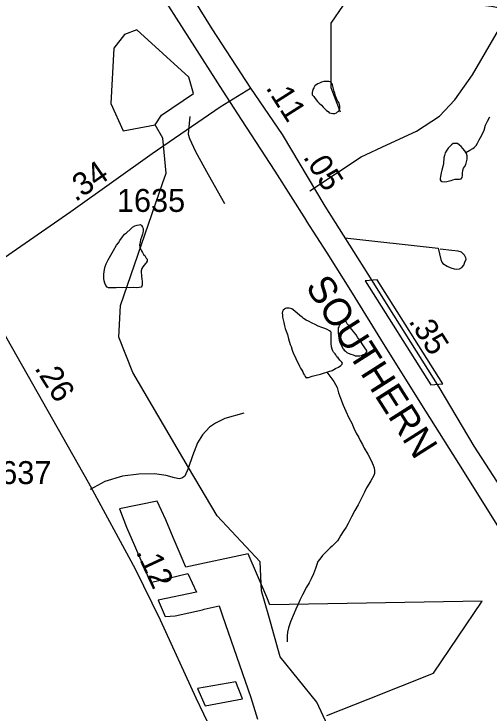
# Model space of a CAD drawing. Extents: x 2001466 to 2224147, y 644118 to 847247.
# Drawn here: x 2047181 to 2049769, y 759471 to 763279 of the extents above; entities that cross this region are included whole.
import ezdxf

# ---------------------------------------------------------------- set-up
doc = ezdxf.new("R2010")
doc.units = 0
for name, color, linetype in [('Exist Boundary Political City Limit New Hole', 7, 'Continuous'), ('Exist Hydrographic Misc Water Feature', 7, 'Continuous'), ('Exist Railroad Mainline', 7, 'Continuous'), ('Exist Railroad Mainline Label', 7, 'Continuous'), ('Exist Road Non-System Type 51', 7, 'Continuous'), ('Exist Road Primary NC Attributed', 7, 'Continuous'), ('Exist Road Primary NC Service Mileage Hundredths English Label', 7, 'Continuous'), ('Exist Road Secondary Mileage Hundredths English Label', 7, 'Continuous'), ('Exist Road Secondary Type 51 Attributed', 7, 'Continuous'), ('Exist Road Secondary Type 51 Number Label', 7, 'Continuous'), ('Map Preparation Boundary City Limit Buffer Line', 7, 'Continuous')]:
    doc.layers.add(name, color=color, linetype=linetype)

msp = doc.modelspace()

# ---------------------------------------------------------------- linework, layer by layer
at = {"layer": 'Exist Boundary Political City Limit New Hole'}
for points in [[(2049517.5, 761264.1), (2049159.4, 761831.6), (2049094.9, 761826.2), (2049452.9, 761258.8), (2049517.5, 761264.1)], [(2048007.8, 760524.4), (2047962.2, 760625.1), (2047755.5, 760582.8), (2047795.2, 760483.3), (2047838.4, 760383.3), (2047883.1, 760279), (2047925.1, 760181.5), (2048129, 760230.9), (2048175.8, 760128.9), (2047966.1, 760086.1), (2048005, 759996.1), (2048058.6, 760000), (2048207.6, 760033.6), (2048218.2, 760036), (2048298.8, 760054.2), (2048317.2, 760000), (2048471.5, 759555.8), (2048507.6, 759437.8)], [(2048885.5, 759457.9), (2049110.8, 759546.8), (2049466.9, 759687.5), (2049731.5, 760080.8), (2048575.8, 760060.9), (2048558.1, 760101.8), (2048456.4, 760338.4), (2048117, 760266), (2048091.5, 760326.4), (2048049.2, 760426.4), (2048007.8, 760524.4)], [(2048427, 759547.7), (2048389.6, 759640.9), (2048181.9, 759605.2), (2048223.1, 759510.5), (2048427, 759547.7)]]:
    msp.add_lwpolyline(points, dxfattribs=at)
at = {"layer": 'Exist Hydrographic Misc Water Feature'}
for points in [[(2050050.7, 763268), (2049782, 763320.5), (2049124, 763396.3), (2048974.1, 763327.2), (2048908.1, 763230.1), (2048908.1, 762879), (2048959.2, 762746.7)], [(2047951.1, 762675.5), (2047984.1, 762727.3), (2048159, 762845.2), (2048133, 762934.2), (2047850, 763192.7), (2047783.2, 763167.8), (2047725.2, 763093.5), (2047709.2, 762792.1), (2047776, 762643), (2047951.1, 762675.5)], [(2048846.4, 762903.2), (2048836.3, 762899.4), (2048828.1, 762893.4), (2048820.3, 762887.3), (2048814.4, 762877.2), (2048810.1, 762867.3), (2048806.2, 762851.3), (2048806.2, 762839.1), (2048814.4, 762829.3), (2048822.6, 762819.2), (2048834.3, 762803.2), (2048844.1, 762793.2), (2048856.4, 762783.2), (2048866.3, 762771.1), (2048876.3, 762761.5), (2048884.7, 762753.4), (2048892.5, 762747.3), (2048898.5, 762741.5), (2048908.7, 762739.6), (2048918.6, 762737.3), (2048928.4, 762737.4), (2048938.4, 762741.6), (2048944.6, 762745.5), (2048950.7, 762749.4), (2048952.6, 762757.7), (2048956.5, 762765.6), (2048956.1, 762779.4), (2048952.6, 762793.3), (2048946.2, 762803.6), (2048938.2, 762819.5), (2048932.5, 762833.3), (2048928.4, 762847.3), (2048926.1, 762857.4), (2048922.2, 762871.4), (2048920.2, 762879.4), (2048918.1, 762885.4), (2048916.5, 762893.4), (2048914, 762899.4), (2048909.9, 762905.3), (2048903.8, 762909.5), (2048896.2, 762911.4), (2048886.4, 762911.3), (2048870.2, 762911.3), (2048856, 762907.4), (2048846.4, 762903.2)], [(2049642.6, 762524.8), (2049664.5, 762536.9), (2049680.7, 762547), (2049688.9, 762552.7), (2049698.8, 762562.9), (2049706.6, 762575.1), (2049716.4, 762593.1), (2049730.6, 762618.9), (2049742.5, 762646.8), (2049750.7, 762673.1), (2049760.3, 762695.2), (2049774.4, 762719)], [(2047990.8, 762355.8), (2048010.2, 762411.8), (2047992.1, 762602.5), (2047951.1, 762675.5)], [(2049642.6, 762524.8), (2049636.6, 762533), (2049626.6, 762546.7), (2049617, 762556.7), (2049609, 762564.8), (2049596.7, 762572.8), (2049584.6, 762574.5), (2049574.5, 762572.9), (2049564.7, 762566.7), (2049546.6, 762548.7), (2049538.6, 762536.5), (2049530.4, 762522.7), (2049526.9, 762508.7), (2049522.8, 762494.7), (2049520.8, 762464.6), (2049516.9, 762448.5), (2049513, 762428.4), (2049509.1, 762414.4), (2049507.1, 762404.6), (2049505, 762392.7), (2049502.7, 762384.6), (2049503.2, 762376.4), (2049507.3, 762370.5), (2049513, 762366.8), (2049524.9, 762364.5), (2049538.8, 762366.5), (2049553.2, 762370.8), (2049562.8, 762372.6), (2049571.2, 762376.6), (2049585, 762378.6), (2049597.1, 762378.8), (2049609, 762378.6), (2049617, 762380.6), (2049622.9, 762388.6), (2049625, 762398.9), (2049624.8, 762412.7), (2049627.2, 762426.9), (2049630.9, 762439), (2049634.8, 762446.9), (2049642.6, 762459.1), (2049646.9, 762474.6), (2049650.6, 762488.7), (2049650.6, 762506.9), (2049646.7, 762518.9), (2049642.6, 762524.8)], [(2048132.6, 760809.5), (2047828.1, 761326.2), (2047753, 761518), (2047761, 761691.8), (2047990.8, 762355.8)], [(2047738.1, 761787.4), (2047706.1, 761787.3), (2047696.4, 761787.2), (2047688.2, 761791.3), (2047682.3, 761799.5), (2047676.6, 761813.3), (2047672, 761825.3), (2047670.4, 761837.4), (2047670.2, 761849.2), (2047670, 761861.4), (2047672.5, 761875.2), (2047674.3, 761887.1), (2047678.4, 761903.1), (2047684.1, 761917.3), (2047694.2, 761939.2), (2047715.7, 761977.3), (2047723.9, 761991.1), (2047739.7, 762019.5), (2047750.2, 762033.4), (2047757.8, 762045.2), (2047772.1, 762065.4), (2047783.8, 762079.4), (2047794.1, 762087.2), (2047815.6, 762107.4), (2047827.5, 762117.4), (2047840, 762125.6), (2047851.7, 762129.5), (2047863.8, 762131.3), (2047869.9, 762131.6), (2047875.5, 762127.5), (2047882, 762117.6)], [(2047882, 762117.6), (2047885.5, 762111.4), (2047885.5, 762103.7), (2047885.9, 762097.6), (2047883.7, 762087.8), (2047882, 762079.5), (2047875.9, 762063.8), (2047869.7, 762049.7), (2047867.9, 762035.8), (2047866, 762019.5), (2047867.7, 762009.5), (2047869.9, 761999.4), (2047875.9, 761989.5), (2047881.8, 761979.7), (2047887.8, 761969.5), (2047894.1, 761963.7), (2047897.8, 761955.8), (2047901.9, 761949.5), (2047906, 761943.6), (2047906, 761935.5), (2047906.2, 761931.8), (2047902.3, 761923.5), (2047897.8, 761919.7), (2047890, 761911.6), (2047884.1, 761901.5), (2047878.1, 761893.5), (2047874, 761879.5), (2047874.2, 761869.7), (2047876.5, 761857.6), (2047876.5, 761847.5), (2047878.1, 761837.5), (2047880.4, 761819.7), (2047880.2, 761811.6), (2047880.2, 761801.5), (2047878.3, 761795.7), (2047874.2, 761791.4), (2047864.2, 761789.7), (2047848.2, 761787.7), (2047832.4, 761789.7), (2047812.5, 761787.4), (2047792.4, 761789.7), (2047772.5, 761787.4), (2047752.4, 761789.3), (2047738.1, 761787.4)], [(2048885.1, 761327.8), (2048897.2, 761331.6), (2048914.7, 761337.5), (2048932.9, 761347.7), (2048948.9, 761355.8), (2048961.2, 761363.7), (2048969, 761371.9), (2048971, 761377.6), (2048966.7, 761381.9), (2048956.9, 761393.6), (2048946.9, 761405.6), (2048940.7, 761411.8), (2048934.8, 761421.6), (2048931.1, 761427.5), (2048922.9, 761437.6), (2048918.8, 761443.5), (2048914.9, 761453.5), (2048910.6, 761465.5), (2048908.9, 761483.6), (2048908.9, 761503.5), (2048908.5, 761519.8), (2048908.9, 761529.4), (2048908.7, 761543.6), (2048906.9, 761547.6), (2048900.5, 761553.4), (2048888.4, 761559.7), (2048874.5, 761565.5), (2048858.5, 761571.5), (2048838.6, 761579.4), (2048822.6, 761587.5), (2048806.4, 761595.3), (2048786.3, 761605.2), (2048772.6, 761611.4), (2048758.4, 761621.2), (2048750.6, 761627.3), (2048738.5, 761637.2), (2048724.4, 761649.1), (2048712.5, 761659), (2048702.4, 761667), (2048694.4, 761673.1), (2048688.5, 761675.2), (2048680.7, 761677.2), (2048672.5, 761677.2), (2048666.5, 761677.3), (2048660.4, 761675), (2048654.4, 761671), (2048648.5, 761665.1), (2048644.4, 761659.2), (2048642.4, 761648.9), (2048644.4, 761640.9), (2048644.2, 761627.2), (2048648.3, 761613.2), (2048650.6, 761599), (2048654.9, 761580.9), (2048658.6, 761565), (2048664.7, 761551), (2048670.6, 761533.1), (2048676.8, 761509), (2048686.6, 761479.2), (2048690.7, 761467.2), (2048696.7, 761447.2), (2048704.9, 761427.3), (2048712.9, 761411.1), (2048720.9, 761393.2), (2048730.7, 761373.5), (2048736.9, 761361.2), (2048742.8, 761349.4), (2048749.4, 761339.4), (2048755.3, 761329.2), (2048759, 761319.3), (2048763.3, 761311.3), (2048767, 761303.5), (2048773.4, 761297.3), (2048777.1, 761299.5), (2048785.1, 761299.5), (2048805.2, 761305.4), (2048827.1, 761311.4), (2048851.1, 761317.5), (2048872.8, 761323.5), (2048885.1, 761327.8)], [(2048951, 761513.7), (2048952.8, 761501.7), (2048956.7, 761491.8), (2048960.8, 761481.8), (2048968.8, 761465.6), (2048973.1, 761457.6), (2048976.6, 761453.8), (2048980.7, 761447.9), (2048986.8, 761441.7), (2048994.8, 761435.6), (2049002.6, 761431.6), (2049016.6, 761425.8), (2049028.7, 761422), (2049040.8, 761417.7), (2049051, 761417.8), (2049064.6, 761417.8), (2049074.8, 761417.9), (2049080.5, 761421.8), (2049091, 761426), (2049098.8, 761432.1), (2049102.7, 761437.9), (2049103.1, 761441.9), (2049101.1, 761447.9), (2049092.9, 761459.7), (2049078.7, 761481.8), (2049066.8, 761499.8), (2049054.5, 761515.9), (2049044.9, 761531.9), (2049036.7, 761541.7), (2049030.5, 761549.9), (2049022.3, 761559.7), (2049012.9, 761571.7), (2049006.5, 761579.9), (2049000.6, 761587.7), (2048996.7, 761591.6), (2048990.7, 761601.8), (2048986.2, 761605.7), (2048982.3, 761605.9), (2048978.6, 761605.7), (2048974.3, 761603.9), (2048970.6, 761599.6), (2048962.4, 761595.5), (2048956.5, 761587.5), (2048952.4, 761581.6), (2048950.5, 761575.8), (2048948.3, 761569.7), (2048946.6, 761561.8), (2048946.6, 761551.7), (2048946.6, 761541.5), (2048948.5, 761527.9), (2048951, 761513.7)], [(2048885.1, 761327.8), (2048923.1, 761277.8), (2048941.1, 761243.8), (2048949.3, 761215.8), (2048959.6, 761185.8), (2048975.4, 761147.7), (2048989.5, 761116), (2049005.7, 761079.9), (2049021.5, 761049.9), (2049033.4, 761022.1), (2049045.7, 760995.9), (2049059.4, 760971.9), (2049067.4, 760956.1), (2049079.5, 760934), (2049089.8, 760914.1), (2049109.9, 760881.9), (2049127.7, 760846), (2049137.8, 760822.1), (2049144.1, 760806.1), (2049146, 760792.1), (2049146, 760776.2), (2049142.3, 760764.2), (2049126.1, 760736.3), (2049114.2, 760718.2), (2049102.3, 760698.1), (2049090.2, 760674), (2049074.2, 760641.9), (2049056.4, 760606), (2049038.7, 760573.9), (2049020.7, 760540.1), (2049002.8, 760503.9), (2048990.5, 760483.8), (2048974.5, 760459.8), (2048962.6, 760439.8), (2048952.8, 760423.8), (2048943, 760409.9), (2048930.9, 760395.9), (2048914.9, 760379.7), (2048903, 760371.7), (2048890.9, 760357.7), (2048876.9, 760343.6), (2048862.8, 760329.5), (2048847.2, 760309.6), (2048837.2, 760295.7), (2048831, 760279.6), (2048823.2, 760257.7), (2048813, 760229.6), (2048801.1, 760201.4), (2048789.4, 760179.6), (2048775, 760157.5), (2048753.1, 760115.4), (2048739.1, 760085.4), (2048729.1, 760063.4), (2048717.6, 760037.6), (2048707.6, 760015.6), (2048687.7, 759967.5), (2048677.6, 759935.3), (2048671.5, 759911.5), (2048669.4, 759891.5), (2048669.6, 759859.5)], [(2048568.9, 759999.1), (2048530.2, 760137.2), (2048522.2, 760294.9), (2048288, 760545.8), (2048132.6, 760809.5)], [(2049030.3, 759174.6), (2048948.1, 759278.9), (2048831, 759530.7), (2048631.1, 759777.5), (2048568.9, 759999.1)]]:
    msp.add_lwpolyline(points, dxfattribs=at)
at = {"layer": 'Exist Railroad Mainline'}
for points in [[(2046928.9, 765080.5), (2047029.4, 764915.2), (2047323.7, 764439.2), (2047618, 763963.2), (2047953.1, 763434.3), (2048319.7, 762859.2)], [(2048319.7, 762859.2), (2048418.2, 762704.7), (2048602.5, 762423), (2048773, 762153.5), (2048773.3, 762153), (2048885.4, 761977.2), (2049022.9, 761758.3), (2049193.3, 761484.8), (2049423.8, 761116.1), (2049625.2, 760796), (2049776.3, 760554.9), (2049892.5, 760368.5), (2050012.6, 760178), (2050084, 760052.6), (2050159, 759903), (2050195, 759806.3), (2050244.3, 759673.3), (2050296.4, 759500), (2050304.2, 759474), (2050350.4, 759289.1)]]:
    msp.add_lwpolyline(points, dxfattribs=at)
at = {"layer": 'Exist Road Non-System Type 51'}
for points in [[(2048792.3, 762315.7), (2049072.9, 762501.2), (2049213.2, 762566.4), (2049373.5, 762641.6), (2049498.8, 762721.8), (2049583.9, 762812.1), (2049679.1, 762947.4), (2049949.7, 763413.7), (2050090, 763699.5), (2050135.1, 763875), (2050170.1, 763990.3), (2050323.6, 764632.7)], [(2048139.4, 762721.1), (2048131.9, 762645.3), (2048129.5, 762625.3), (2048137, 762601.1), (2048169.5, 762530.5), (2048239, 762405.1), (2048327.8, 762247.2)], [(2048983.9, 762060), (2049491.9, 762003), (2049505.9, 761941.7), (2049511.6, 761927.6), (2049517.4, 761919.5), (2049541.1, 761905), (2049561, 761896.6), (2049578.8, 761890.2), (2049592.8, 761889.9), (2049608.9, 761891.6), (2049621, 761897.3), (2049631.3, 761911.1), (2049637.6, 761927), (2049643.9, 761942.9), (2049642.1, 761950.9), (2049636.4, 761965), (2049618.7, 761981.4), (2049600.8, 761987.8), (2049566.9, 761990.4), (2049503, 761997.8)], [(2048434.4, 761105), (2048330.5, 761075.6), (2048279.6, 761049.9), (2048246.3, 761027.8), (2048209, 760987.4), (2048181.6, 760943.3), (2048154.1, 760871.6), (2048132.6, 760809.5)], [(2048132.6, 760809.5), (2048130.6, 760803.5), (2048113, 760761.3), (2048095.3, 760750.2), (2048081.6, 760746.6), (2048056.1, 760752.1), (2048011, 760764.9), (2047946.3, 760774.1), (2047862, 760772.3), (2047771.9, 760761.3), (2047675.8, 760731.8), (2047596.7, 760688.4)]]:
    msp.add_lwpolyline(points, dxfattribs=at)
at = {"layer": 'Exist Road Primary NC Attributed'}
for points in [[(2047050.7, 765129.9), (2047264.7, 764781.3), (2047473.9, 764442.3), (2047691.2, 764105.8), (2047924.5, 763733), (2048087, 763478.6), (2048259.2, 763197.6), (2048470, 762874.7)], [(2048470, 762874.7), (2048642.2, 762621.9), (2048875.5, 762231.4), (2049108.8, 761862.6), (2049248.8, 761638.8), (2049496.6, 761246.6), (2049686.5, 760924.6), (2049874, 760636.3)]]:
    msp.add_lwpolyline(points, dxfattribs=at)
at = {"layer": 'Exist Road Secondary Type 51 Attributed'}
for points in [[(2046967.8, 761841.2), (2047490.8, 762203.9), (2047934.9, 762519.6), (2048305.1, 762773.2), (2048470, 762874.7)], [(2046967.8, 761841.2), (2047141.6, 761511.4), (2047585.7, 760728), (2047841.6, 760256.9), (2047978.4, 759978.3), (2048171.5, 759554), (2048338.9, 759204.5), (2048663.9, 758488.7), (2049079.1, 757593.3), (2049243.3, 757321.1), (2049709.9, 756590.8), (2049972.2, 756195.5), (2050258.7, 755846), (2050847.7, 755142.2), (2050974.8, 754958.7), (2051136, 754740.2), (2051362.5, 754848), (2051556.5, 754475)]]:
    msp.add_lwpolyline(points, dxfattribs=at)
at = {"layer": 'Map Preparation Boundary City Limit Buffer Line'}
for points in [[(2049517.5, 761264.1), (2049159.4, 761831.6), (2049094.9, 761826.2), (2049452.9, 761258.8), (2049517.5, 761264.1)], [(2048007.8, 760524.4), (2047962.2, 760625.1), (2047755.5, 760582.8), (2047795.2, 760483.3), (2047838.4, 760383.3), (2047883.1, 760279), (2047925.1, 760181.5), (2048129, 760230.9), (2048175.8, 760128.9), (2047966.1, 760086.1), (2048005, 759996.1), (2048058.6, 760000), (2048207.6, 760033.6), (2048218.2, 760036), (2048298.8, 760054.2), (2048317.2, 760000), (2048471.5, 759555.8), (2048507.6, 759437.8)], [(2048885.5, 759457.9), (2049110.8, 759546.8), (2049466.9, 759687.5), (2049731.5, 760080.8), (2048575.8, 760060.9), (2048558.1, 760101.8), (2048456.4, 760338.4), (2048117, 760266), (2048091.5, 760326.4), (2048049.2, 760426.4), (2048007.8, 760524.4)], [(2048427, 759547.7), (2048389.6, 759640.9), (2048181.9, 759605.2), (2048223.1, 759510.5), (2048427, 759547.7)]]:
    msp.add_lwpolyline(points, dxfattribs=at)

# ---------------------------------------------------------------- texts
at = {"layer": 'Exist Railroad Mainline Label'}
msp.add_text('SOUTHERN', height=150, rotation=302.4558, dxfattribs=at).set_placement((2048766.1, 761794.2))
at = {"layer": 'Exist Road Primary NC Service Mileage Hundredths English Label'}
for s, p in [('.11', (2048550.2, 762877.2)), ('.05', (2048753.4, 762499.9)), ('.35', (2049328.4, 761605.8))]:
    msp.add_text(s, height=125, rotation=302.4605, dxfattribs=at).set_placement(p)
at = {"layer": 'Exist Road Secondary Mileage Hundredths English Label'}
for s, rotation, p in [('.34', 34.8848, (2047516.5, 762252.9)), ('.26', 302.274, (2047290.2, 761349.9)), ('.12', 294.9323, (2047844.3, 760348.4))]:
    msp.add_text(s, height=125, rotation=rotation, dxfattribs=at).set_placement(p)
at = {"layer": 'Exist Road Secondary Type 51 Number Label'}
for s, p in [('1635', (2047742, 762201)), ('1637', (2047013.3, 760718.3))]:
    msp.add_text(s, height=125, dxfattribs=at).set_placement(p)

doc.saveas('drawing.dxf')
